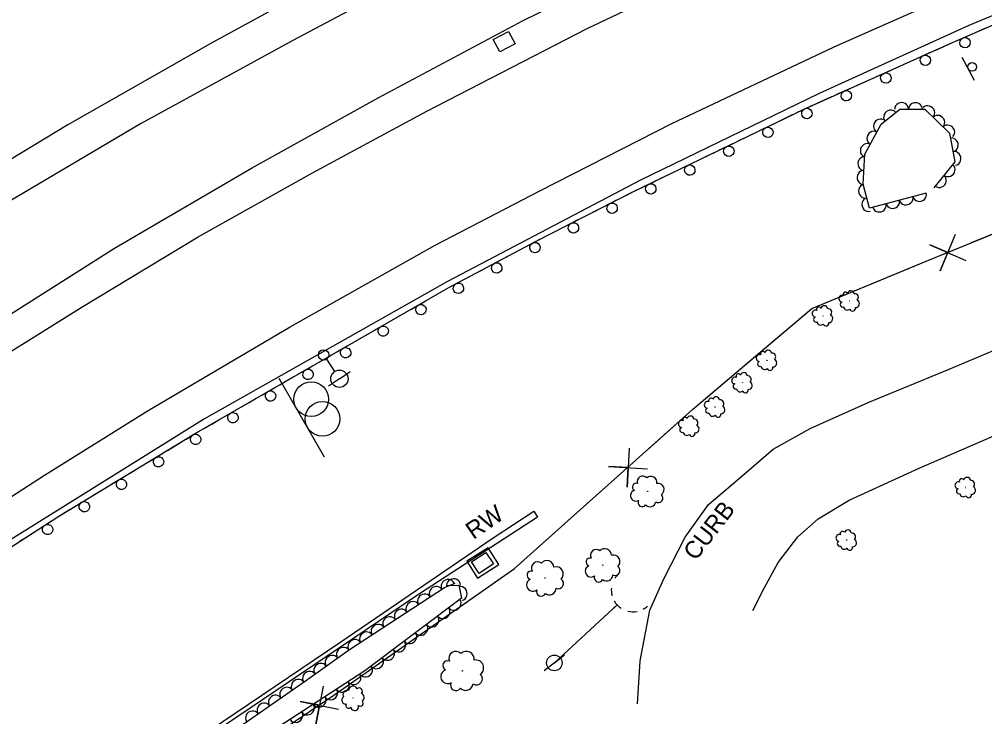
# Model space of a CAD drawing. Extents: x 1722896 to 1754269, y 648279 to 666297.
# Drawn here: x 1742822.6 to 1743100.9, y 651538.2 to 651739.3 of the extents above; entities that cross this region are included whole.
import ezdxf

# ---------------------------------------------------------------- set-up
doc = ezdxf.new("R2010")
doc.units = 0
for name, color, linetype in [('DESIGN - CENTERLINE - Proposed Text', 7, 'Continuous'), ('DESIGN - PUBLIC HEARING - Shapes', 7, 'Continuous'), ('DESIGN - SCRATCH - User 1', 7, 'Continuous'), ('SURVEY - CENTERLINE - Preliminary Text', 7, 'Continuous'), ('SURVEY - DRAINAGE - Natural Features', 7, 'Continuous'), ('SURVEY - DTM - Breaklines', 7, 'Continuous'), ('SURVEY - VEGETATION - Features with Text', 7, 'Continuous')]:
    doc.layers.add(name, color=color, linetype=linetype)

msp = doc.modelspace()

# ---------------------------------------------------------------- linework, layer by layer
at = {"layer": 'DESIGN - CENTERLINE - Proposed Text'}
for points in [[(1742764.41, 651450.17), (1742800.02, 651470.69), (1742848.99, 651501.21), (1742913.25, 651544.36), (1742965.33, 651580.91), (1743016.71, 651626.74), (1743051.08, 651655.9), (1743084.03, 651669.56), (1743158.65, 651699.91), (1743205.28, 651719.47), (1743303.31, 651760.1), (1743379.89, 651791.05), (1743435.3, 651814.95), (1743513.31, 651847.89)], [(1743097.16, 651674.9), (1743140.14, 651692.38)], [(1743092.45, 651677.2), (1743088.15, 651666.81), (1743090.34, 651672.02), (1743085.13, 651674.22), (1743095.46, 651669.78)], [(1743038.69, 651645.38), (1743051.08, 651655.9), (1743082.25, 651668.82)], [(1743003.59, 651615.04), (1743016.71, 651626.74), (1743038.69, 651645.38)], [(1742998.38, 651615.62), (1742997.81, 651604.39), (1742998.13, 651610.04), (1742992.49, 651610.36), (1743003.71, 651609.65)], [(1742953.19, 651572.39), (1742965.33, 651580.91), (1742991.57, 651604.32)], [(1742915.21, 651545.73), (1742953.19, 651572.39)], [(1742910.16, 651546.98), (1742908.06, 651535.93), (1742909.15, 651541.48), (1742903.6, 651542.58), (1742914.62, 651540.34)]]:
    msp.add_lwpolyline(points, dxfattribs=at)
at = {"layer": 'DESIGN - PUBLIC HEARING - Shapes'}
for p, q in [((1743098.02, 651721.67), (1743094.48, 651728.28)), ((1742910.58, 651613.03), (1742897.55, 651635.73)), ((1742906.78, 651629.7), (1742906.78, 651629.7)), ((1742910.03, 651624.04), (1742910.03, 651624.04))]:
    msp.add_line(p, q, dxfattribs=at)
for centre, radius in [((1743097.32, 651725.57), 1.25), ((1742906.74, 651629.72), 5), ((1742909.99, 651624.06), 5)]:
    msp.add_circle(centre, radius, dxfattribs=at)
at = {"layer": 'DESIGN - SCRATCH - User 1'}
for points in [[(1742755.55, 651543.14), (1742778.41, 651559.09), (1742808.58, 651579.65), (1742833.65, 651595.81), (1742873.09, 651619.7), (1742905, 651638.15), (1742946.46, 651661.96), (1742971.38, 651675.21), (1742999.7, 651689.66), (1743049.04, 651713.51), (1743090.8, 651732.25), (1743127.05, 651748.06), (1743167.94, 651764.74), (1743190.81, 651773.2), (1743260.32, 651796.87), (1743296.61, 651807.93), (1743340.35, 651820.28), (1743393.86, 651833.93), (1743409.63, 651836.82), (1743434.84, 651843.26), (1743473.7, 651851.44), (1743517.78, 651859.73), (1743556.47, 651865.7)], [(1743098.25, 651735.5), (1743100.4, 651736.44)], [(1743100.4, 651736.44), (1743102.56, 651737.38)], [(1743092.57, 651733.02), (1743096.78, 651734.86)], [(1743086.81, 651730.46), (1743088.95, 651731.42)], [(1743088.95, 651731.42), (1743090.8, 651732.25), (1743091.1, 651732.38)], [(1743077.55, 651726.3), (1743079.69, 651727.26)], [(1743081.15, 651727.92), (1743085.35, 651729.8)], [(1743069.75, 651722.8), (1743073.95, 651724.68)], [(1743075.41, 651725.34), (1743077.55, 651726.3)], [(1743066.15, 651721.18), (1743068.29, 651722.15)], [(1743058.35, 651717.68), (1743062.54, 651719.57)], [(1743064, 651720.22), (1743066.15, 651721.18)], [(1743052.6, 651715.1), (1743054.74, 651716.06)], [(1743054.74, 651716.06), (1743056.89, 651717.03)], [(1743046.97, 651712.5), (1743049.04, 651713.51), (1743051.14, 651714.45)], [(1743041.3, 651709.76), (1743043.41, 651710.79)], [(1743043.41, 651710.79), (1743045.53, 651711.81)], [(1743035.72, 651707.07), (1743039.86, 651709.07)], [(1743030.04, 651704.32), (1743032.16, 651705.35)], [(1743032.16, 651705.35), (1743034.27, 651706.37)], [(1743024.46, 651701.63), (1743028.6, 651703.63)], [(1743018.79, 651698.89), (1743020.9, 651699.91)], [(1743020.9, 651699.91), (1743023.02, 651700.93)], [(1743013.21, 651696.19), (1743017.35, 651698.19)], [(1743007.53, 651693.45), (1743009.65, 651694.47)], [(1743009.65, 651694.47), (1743011.77, 651695.49)], [(1743001.95, 651690.75), (1743006.09, 651692.75)], [(1742996.31, 651687.94), (1742998.41, 651689)], [(1742998.41, 651689), (1742999.7, 651689.66), (1743000.51, 651690.05)], [(1742990.79, 651685.12), (1742994.89, 651687.21)], [(1742985.18, 651682.26), (1742987.27, 651683.32)], [(1742987.27, 651683.32), (1742989.37, 651684.39)], [(1742979.66, 651679.44), (1742983.75, 651681.53)], [(1742974.04, 651676.57), (1742976.14, 651677.64)], [(1742976.14, 651677.64), (1742978.23, 651678.71)], [(1742968.55, 651673.71), (1742971.38, 651675.21), (1742972.62, 651675.85)], [(1742962.99, 651670.75), (1742965.06, 651671.85)], [(1742965.06, 651671.85), (1742967.13, 651672.96)], [(1742957.51, 651667.84), (1742961.57, 651670)], [(1742951.95, 651664.88), (1742954.02, 651665.99)], [(1742954.02, 651665.99), (1742956.1, 651667.09)], [(1742946.47, 651661.97), (1742950.54, 651664.13)], [(1742943.05, 651660.01), (1742945.09, 651661.18)], [(1742935.63, 651655.75), (1742939.62, 651658.04)], [(1742941.01, 651658.83), (1742943.05, 651660.01)], [(1742932.21, 651653.78), (1742934.25, 651654.95)], [(1742930.17, 651652.61), (1742932.21, 651653.78)], [(1742924.79, 651649.52), (1742928.78, 651651.81)], [(1742919.33, 651646.38), (1742921.37, 651647.55)], [(1742921.37, 651647.55), (1742923.41, 651648.72)], [(1742913.96, 651643.3), (1742917.94, 651645.59)], [(1742908.49, 651640.16), (1742910.53, 651641.33)], [(1742910.53, 651641.33), (1742912.57, 651642.5)], [(1742903.12, 651637.07), (1742905, 651638.15), (1742907.1, 651639.36)], [(1742899.7, 651635.09), (1742901.73, 651636.26)], [(1742892.3, 651630.81), (1742896.28, 651633.11)], [(1742897.67, 651633.91), (1742899.7, 651635.09)], [(1742888.88, 651628.83), (1742890.91, 651630.01)], [(1742881.48, 651624.55), (1742885.46, 651626.85)], [(1742886.84, 651627.65), (1742888.88, 651628.83)], [(1742876.03, 651621.39), (1742878.06, 651622.57)], [(1742878.06, 651622.57), (1742880.09, 651623.74)], [(1742870.69, 651618.24), (1742873.09, 651619.7), (1742874.64, 651620.59)], [(1742865.3, 651614.98), (1742867.31, 651616.19)], [(1742867.31, 651616.19), (1742869.32, 651617.41)], [(1742860, 651611.76), (1742863.93, 651614.15)], [(1742856.62, 651609.72), (1742858.63, 651610.94)], [(1742849.3, 651605.29), (1742853.24, 651607.67)], [(1742854.61, 651608.5), (1742856.62, 651609.72)], [(1742843.91, 651602.03), (1742845.92, 651603.24)], [(1742845.92, 651603.24), (1742847.93, 651604.46)], [(1742838.61, 651598.82), (1742842.54, 651601.2)], [(1742825.06, 651500.81), (1742824.26, 651502.26), (1742873.56, 651531.59), (1742915.32, 651559.76), (1742959.23, 651589.77), (1742970.96, 651597.41), (1742971.98, 651595.67), (1742937.67, 651573.44), (1742911.09, 651555.45), (1742870.79, 651528.22), (1742829.95, 651503.86), (1742825.06, 651500.81)], [(1742833.23, 651595.54), (1742833.65, 651595.81), (1742835.23, 651596.77)], [(1742835.23, 651596.77), (1742837.24, 651597.99)], [(1742828.02, 651592.18), (1742831.88, 651594.67)], [(1742824.7, 651590.04), (1742826.67, 651591.31)], [(1742822.72, 651588.76), (1742824.7, 651590.04)]]:
    msp.add_lwpolyline(points, dxfattribs=at)
for centre, start, end in [((1743095.25, 651732.56), 226.828, 226.8182), ((1743083.85, 651727.48), 227.4339, 227.424), ((1743072.44, 651722.36), 227.4339, 227.424), ((1743061.04, 651717.25), 227.4339, 227.424), ((1743049.67, 651712.14), 229.052, 229.0422), ((1743038.42, 651706.71), 229.052, 229.0422), ((1743027.16, 651701.27), 229.052, 229.0422), ((1743015.91, 651695.83), 229.052, 229.0422), ((1743004.65, 651690.39), 229.052, 229.0422), ((1742993.5, 651684.82), 230.2884, 230.2786), ((1742982.37, 651679.14), 230.2884, 230.2786), ((1742971.26, 651673.45), 231.2624, 231.2526), ((1742960.23, 651667.59), 231.2624, 231.2526), ((1742949.19, 651661.72), 231.2624, 231.2526), ((1742938.36, 651655.58), 233.1294, 233.1196), ((1742927.52, 651649.36), 233.1294, 233.1196), ((1742916.68, 651643.13), 233.1294, 233.1196), ((1742905.84, 651636.9), 233.1294, 233.1196), ((1742895.02, 651630.65), 233.3099, 233.3), ((1742884.2, 651624.39), 233.3099, 233.3), ((1742873.41, 651618.14), 234.457, 234.4472), ((1742862.72, 651611.66), 234.457, 234.4472), ((1742852.03, 651605.19), 234.457, 234.4472), ((1742841.33, 651598.71), 234.457, 234.4472), ((1742830.74, 651592.15), 236.0809, 236.0711)]:
    msp.add_arc(centre, 1.5, start, end, dxfattribs=at)
at = {"layer": 'SURVEY - CENTERLINE - Preliminary Text'}
for points in [[(1743739.5, 651978.58), (1743679.01, 651974.91), (1743622.71, 651969.23), (1743572.43, 651963.4), (1743519.45, 651955.92), (1743471.96, 651948.17), (1743429.05, 651939.5), (1743385.01, 651929.51), (1743338.73, 651918.36), (1743284.73, 651903.06), (1743239.37, 651889.02), (1743191.84, 651873.3), (1743141.97, 651855.15), (1743078.32, 651829.85), (1743022.91, 651805.7), (1742968.99, 651780.4), (1742918.15, 651754.44), (1742878.3, 651732.61), (1742836.55, 651708.83), (1742793.81, 651683.04), (1742729.85, 651640.34)], [(1743745.59, 651968.56), (1743702.2, 651966.48), (1743661.64, 651962.8), (1743624.91, 651958.75), (1743587.39, 651954.5), (1743548.68, 651949.41), (1743511.11, 651944.13), (1743467.3, 651936.28), (1743416.97, 651926.05), (1743359.97, 651912.6), (1743317.49, 651901.43), (1743273.57, 651888.54), (1743200.78, 651865.49), (1743162.5, 651851.7), (1743116, 651833.85), (1743075.19, 651817.15), (1743046.65, 651804.71), (1742999.1, 651783.58), (1742946.09, 651756.96), (1742901.45, 651733.16), (1742857.56, 651709.19), (1742819.18, 651686.44), (1742770.8, 651655.86), (1742732.89, 651629.95)], [(1742739.16, 651601.84), (1742768.42, 651621.3), (1742809.14, 651647.39), (1742850.01, 651673.28), (1742889.56, 651696.34), (1742926.03, 651716.64), (1742967.88, 651738.94), (1743003.87, 651756.69), (1743053.93, 651780.07), (1743109.26, 651804.15), (1743147.66, 651819.4), (1743198.14, 651837.65), (1743250.32, 651854.71), (1743286.88, 651866.11), (1743334.42, 651879.14), (1743390.79, 651893.38), (1743436.41, 651903.65), (1743483.49, 651913.07), (1743525.14, 651920.01), (1743574.47, 651927.62), (1743632.88, 651934.34), (1743702.3, 651939.85), (1743751.26, 651942.93)], [(1742742.71, 651592.46), (1742764.5, 651607.4), (1742805.2, 651634.28), (1742840.42, 651656.19), (1742874.14, 651676.6), (1742907.07, 651695.07), (1742940.05, 651712.77), (1742986.34, 651736.62), (1743024.11, 651754.68), (1743082.9, 651781.61), (1743133.72, 651802.88), (1743172.13, 651817.62), (1743214.38, 651832.08), (1743262.78, 651847.99), (1743300.68, 651859.4), (1743341.66, 651870.2), (1743403.99, 651886.11), (1743447.4, 651895.51), (1743501.72, 651905.51), (1743577.86, 651917.18), (1743635.43, 651923.88), (1743689.08, 651928.99), (1743737.38, 651931.93)], [(1743775.32, 651887.04), (1743726.68, 651884.9), (1743682.05, 651882.08), (1743629.57, 651877.17), (1743580.41, 651870.98), (1743533.4, 651864.29), (1743482.54, 651855.46), (1743435.93, 651846.31), (1743385.71, 651834.37), (1743332.91, 651820.63), (1743283.43, 651805.98), (1743250.49, 651795.46), (1743178.24, 651770.72), (1743138.01, 651754.94), (1743096.4, 651737.53), (1743053.24, 651717.89), (1743001.73, 651692.94), (1742946.09, 651663.7), (1742875.96, 651624.11), (1742820.34, 651589.33), (1742786.33, 651566.37), (1742754.64, 651544.14)], [(1742751.63, 651555.54), (1742775.39, 651571.7), (1742799.87, 651588.51), (1742829.87, 651607.84), (1742859.76, 651626.49), (1742900.68, 651650.64), (1742942.49, 651674.19), (1742972.64, 651689.84), (1743010.72, 651709.27), (1743057.51, 651731.35), (1743098.85, 651749.72), (1743149, 651770.89)], [(1743000.79, 651541.89), (1743001.59, 651554.27), (1743004.41, 651568.85), (1743008.42, 651577.91), (1743014.62, 651589.98), (1743021.3, 651599.34), (1743030.25, 651606.93), (1743039.98, 651615.28), (1743050.57, 651621.3), (1743067.3, 651628.78), (1743090.66, 651638.44), (1743116.27, 651649.21)], [(1743034.08, 651568.75), (1743037.39, 651575.22), (1743041.35, 651582.59), (1743047.06, 651590.02), (1743052.88, 651595.18), (1743061.91, 651600.66), (1743082.02, 651609.82), (1743115.76, 651624.48), (1743134.32, 651632.89), (1743150.47, 651639.82), (1743154.75, 651641.12), (1743157.04, 651639.44), (1743159.23, 651635.1), (1743160.3, 651631.89)]]:
    msp.add_lwpolyline(points, dxfattribs=at)
at = {"layer": 'SURVEY - DRAINAGE - Natural Features'}
for p, q in [((1742962.4, 651732.86), (1742962.4, 651732.86)), ((1742956.13, 651582.51), (1742956.13, 651582.51))]:
    msp.add_line(p, q, dxfattribs=at)
for points in [[(1742961.13, 651729.92), (1742959.25, 651733.45), (1742963.67, 651735.8), (1742965.54, 651732.26), (1742961.13, 651729.92)], [(1742955.15, 651579.46), (1742952.94, 651582.79), (1742957.11, 651585.55), (1742959.32, 651582.22), (1742955.15, 651579.46)]]:
    msp.add_lwpolyline(points, dxfattribs=at)
msp.add_lwpolyline([(1742954.7, 651578.14), (1742960.84, 651582.03), (1742957.76, 651586.89), (1742951.62, 651582.99)], close=True, dxfattribs=at)
at = {"layer": 'SURVEY - DTM - Breaklines'}
for p, q in [((1742911.14, 651641.24), (1742913.5, 651637.7)), ((1742914.89, 651635.62), (1742911.77, 651633.54)), ((1742914.89, 651635.62), (1742918, 651637.7)), ((1742976.85, 651553.68), (1742995.01, 651570.44)), ((1742993.98, 651569.49), (1742995.01, 651570.44)), ((1742976.85, 651553.68), (1742979.79, 651556.02)), ((1742976.85, 651553.68), (1742973.92, 651551.35))]:
    msp.add_line(p, q, dxfattribs=at)
for centre, radius in [((1742910.31, 651642.49), 1.5), ((1742914.89, 651635.62), 2.5), ((1742976.85, 651553.68), 2.25)]:
    msp.add_circle(centre, radius, dxfattribs=at)
for start_param, end_param in [(0, 0.255182), (0.730907, 1.085951), (1.352995, 1.815775), (2.156577, 2.588895), (2.883049, 3.125465)]:
    msp.add_ellipse((1742999.52, 651574.67), major_axis=(-4.24, 4.59), ratio=0.997788, start_param=start_param, end_param=end_param, dxfattribs=at)
at = {"layer": 'SURVEY - VEGETATION - Features with Text'}
for points in [[(1743084.1, 651689.2), (1743067.71, 651684.87), (1743065.92, 651691.78), (1743066.42, 651700.4), (1743071.08, 651709.09), (1743076.5, 651713.39), (1743083.68, 651713.35), (1743090.76, 651706.47), (1743092.38, 651698.2), (1743086.25, 651690.67)], [(1742762.94, 651467.97), (1742769.67, 651463.45), (1742778.49, 651467.05), (1742796.19, 651482.13), (1742818.88, 651497.18), (1742835.09, 651504.5), (1742854.22, 651516.79), (1742885.17, 651534.7), (1742905.11, 651548.5), (1742917.77, 651557.52), (1742945.21, 651575.45), (1742948.29, 651576.68)], [(1742945.76, 651576.04), (1742949.3, 651576.08), (1742950.12, 651572.38), (1742922.23, 651551.35), (1742893.07, 651532.4), (1742880.81, 651518.53), (1742871.45, 651514.38), (1742856.36, 651508.17), (1742845.04, 651500.72), (1742847.09, 651494.05), (1742848.71, 651487.76), (1742845.94, 651481.62), (1742832.89, 651475.18), (1742825.21, 651479.39), (1742814.61, 651477.65), (1742803.41, 651472.67), (1742790.24, 651461.94), (1742780.24, 651454.19), (1742770.89, 651449.56), (1742770.19, 651444.51), (1742770.41, 651440.6)]]:
    msp.add_lwpolyline(points, dxfattribs=at)
for centre, radius in [((1743061.99, 651658.1), 0.0344), ((1743054.3, 651653.79), 0.0344), ((1743038.15, 651640.97), 0.0344), ((1743031.1, 651634.49), 0.0344), ((1743023.18, 651627.49), 0.0344), ((1743015.73, 651621.96), 0.0344), ((1743003.73, 651603.13), 0.0552), ((1743095.48, 651604.27), 0.0344), ((1743061.15, 651589.1), 0.0344), ((1742990.79, 651581.86), 0.0587), ((1742974.15, 651578.13), 0.0626), ((1742950.34, 651551.37), 0.0708), ((1742918.84, 651543.54), 0.0392)]:
    msp.add_circle(centre, radius, dxfattribs=at)
for centre, radius, start, end in [((1743060.81, 651659.98), 0.677, 29.5433, 208.2889), ((1743062.34, 651660.04), 0.986, 7.4271, 164.216), ((1743059.87, 651658.73), 0.984, 69.564, 262.9836), ((1743060.03, 651657.06), 0.749, 112.1826, 289.5018), ((1743063.4, 651659.05), 1.12, 316.4799, 94.0041), ((1743063.71, 651657.28), 1.12, 267.3757, 63.2142), ((1743052.18, 651654.42), 0.984, 69.564, 262.9836), ((1743053.12, 651655.66), 0.677, 29.5433, 208.2889), ((1743054.65, 651655.73), 0.986, 7.4271, 164.216), ((1743055.71, 651654.74), 1.12, 316.4799, 94.0041), ((1743061.33, 651656.5), 1.06, 187.4697, 314.3153), ((1743062.86, 651655.99), 0.823, 197.6286, 12.6289), ((1743052.34, 651652.75), 0.749, 112.1826, 289.5018), ((1743053.64, 651652.18), 1.06, 187.4697, 314.3153), ((1743056.02, 651652.97), 1.12, 267.3757, 63.2142), ((1743055.17, 651651.67), 0.823, 197.6286, 12.6289), ((1743038.51, 651642.91), 0.986, 7.4271, 164.216), ((1743036.03, 651641.6), 0.984, 69.564, 262.9836), ((1743036.97, 651642.84), 0.677, 29.5433, 208.2889), ((1743039.56, 651641.92), 1.12, 316.4799, 94.0041), ((1743039.87, 651640.15), 1.12, 267.3757, 63.2142), ((1743036.19, 651639.93), 0.749, 112.1826, 289.5018), ((1743037.49, 651639.36), 1.06, 187.4697, 314.3153), ((1743039.02, 651638.86), 0.823, 197.6286, 12.6289), ((1743028.98, 651635.12), 0.984, 69.564, 262.9836), ((1743029.92, 651636.36), 0.677, 29.5433, 208.2889), ((1743031.46, 651636.42), 0.986, 7.4271, 164.216), ((1743032.51, 651635.43), 1.12, 316.4799, 94.0041), ((1743029.14, 651633.45), 0.749, 112.1826, 289.5018), ((1743030.44, 651632.88), 1.06, 187.4697, 314.3153), ((1743031.97, 651632.37), 0.823, 197.6286, 12.6289), ((1743032.82, 651633.66), 1.12, 267.3757, 63.2142), ((1743022, 651629.37), 0.677, 29.5433, 208.2889), ((1743023.53, 651629.43), 0.986, 7.4271, 164.216), ((1743021.06, 651628.12), 0.984, 69.564, 262.9836), ((1743021.22, 651626.45), 0.749, 112.1826, 289.5018), ((1743024.59, 651628.44), 1.12, 316.4799, 94.0041), ((1743024.9, 651626.67), 1.12, 267.3757, 63.2142), ((1743014.55, 651623.83), 0.677, 29.5433, 208.2889), ((1743016.09, 651623.9), 0.986, 7.4271, 164.216), ((1743022.52, 651625.89), 1.06, 187.4697, 314.3153), ((1743024.05, 651625.38), 0.823, 197.6286, 12.6289), ((1743013.61, 651622.59), 0.984, 69.564, 262.9836), ((1743013.77, 651620.92), 0.749, 112.1826, 289.5018), ((1743017.14, 651622.91), 1.12, 316.4799, 94.0041), ((1743017.45, 651621.14), 1.12, 267.3757, 63.2142), ((1743015.07, 651620.35), 1.06, 187.4697, 314.3153), ((1743016.6, 651619.84), 0.823, 197.6286, 12.6289), ((1743002.35, 651605.97), 1.58, 43.6748, 200.4637), ((1743004.66, 651605.69), 1.8, 352.7275, 130.2518), ((1743000.43, 651604.43), 1.09, 65.791, 244.5366), ((1743006.74, 651603.7), 1.79, 303.6234, 99.4619), ((1743093.36, 651604.9), 0.984, 69.564, 262.9836), ((1743094.3, 651606.14), 0.677, 29.5433, 208.2889), ((1743095.84, 651606.21), 0.986, 7.4271, 164.216), ((1743096.89, 651605.22), 1.12, 316.4799, 94.0041), ((1743000.39, 651601.93), 1.58, 105.8116, 299.2313), ((1743006.86, 651601.21), 1.32, 233.8763, 48.8765), ((1743093.53, 651603.23), 0.749, 112.1826, 289.5018), ((1743094.83, 651602.66), 1.06, 187.4697, 314.3153), ((1743096.35, 651602.15), 0.823, 197.6286, 12.6289), ((1743097.21, 651603.45), 1.12, 267.3757, 63.2142), ((1743002.18, 651599.93), 1.2, 148.4303, 325.7495), ((1743004.41, 651600.43), 1.7, 223.7174, 350.563), ((1743059.03, 651589.73), 0.984, 69.564, 262.9836), ((1743059.96, 651590.97), 0.677, 29.5433, 208.2889), ((1743061.5, 651591.04), 0.986, 7.4271, 164.216), ((1743062.56, 651590.05), 1.12, 316.4799, 94.0041), ((1743059.19, 651588.06), 0.749, 112.1826, 289.5018), ((1743062.87, 651588.28), 1.12, 267.3757, 63.2142), ((1742988.93, 651584.66), 1.68, 51.4237, 208.2126), ((1742991.4, 651584.69), 1.92, 0.4764, 138.0007), ((1743060.49, 651587.49), 1.06, 187.4697, 314.3153), ((1743062.01, 651586.99), 0.823, 197.6286, 12.6289), ((1742972.07, 651581.05), 1.79, 53.3088, 210.0978), ((1742974.7, 651581.17), 2.04, 2.3616, 139.8858), ((1742987.13, 651582.75), 1.15, 73.5399, 252.2855), ((1742993.88, 651582.89), 1.9, 311.3723, 107.2108), ((1742970.21, 651578.96), 1.23, 75.425, 254.1706), ((1742977.41, 651579.34), 2.03, 313.2574, 109.0959), ((1742987.44, 651580.12), 1.68, 113.5605, 306.9802), ((1742994.37, 651580.29), 1.4, 241.6252, 56.6254), ((1742970.64, 651576.16), 1.79, 115.4457, 308.8654), ((1742978.02, 651576.58), 1.5, 243.5103, 58.5106), ((1742989.62, 651578.26), 1.28, 156.1792, 333.4984), ((1742991.89, 651579.1), 1.81, 231.4663, 358.3119), ((1742973.03, 651574.25), 1.36, 158.0644, 335.3835), ((1742975.42, 651575.24), 1.93, 233.3514, 0.1971), ((1742948.47, 651554.96), 2.03, 45.3109, 202.0998), ((1742951.43, 651554.69), 2.31, 354.3636, 131.8878), ((1742954.17, 651552.21), 2.3, 305.2594, 101.0979), ((1742946.05, 651552.91), 1.39, 67.427, 246.1727), ((1742946.1, 651549.71), 2.02, 107.4477, 300.8674), ((1742954.42, 651549.02), 1.69, 235.5123, 50.5126), ((1742918.8, 651545.71), 1.27, 23.7392, 179.5777), ((1742920.56, 651545.5), 0.938, 313.9921, 128.9924), ((1742948.47, 651547.2), 1.54, 150.0664, 327.3855), ((1742951.3, 651547.93), 2.18, 225.3534, 352.1991), ((1742916.68, 651542.92), 1.12, 123.7906, 280.5795), ((1742917.16, 651544.5), 1.28, 72.8434, 210.3676), ((1742920.81, 651543.68), 1.21, 303.8332, 70.6789), ((1742917.52, 651541.38), 0.771, 145.9068, 324.6524), ((1742919.27, 651541.05), 1.12, 185.9275, 19.3472), ((1742920.89, 651542.07), 0.853, 228.5461, 45.8653)]:
    msp.add_arc(centre, radius, start, end, dxfattribs=at)
for centre, major_axis in [((1743073.75, 651711.21), (1.57, 1.24)), ((1743076.99, 651713.39), (2, -0.01)), ((1743080.99, 651713.37), (2, -0.01)), ((1743084.62, 651712.44), (1.43, -1.39)), ((1743070.8, 651708.57), (0.95, 1.76)), ((1743087.49, 651709.66), (1.43, -1.39)), ((1743090.35, 651706.87), (1.43, -1.39)), ((1743068.91, 651705.04), (0.95, 1.76)), ((1743091.42, 651703.1), (0.38, -1.96)), ((1743067.02, 651701.51), (0.95, 1.76)), ((1743066.26, 651697.67), (0.12, 2)), ((1743092.19, 651699.18), (0.38, -1.96)), ((1743090.48, 651695.87), (-1.26, -1.55)), ((1743066.03, 651693.68), (0.12, 2)), ((1743087.96, 651692.77), (-1.26, -1.55)), ((1743066.44, 651689.75), (-0.5, 1.94)), ((1743078.3, 651687.67), (-1.93, -0.51)), ((1743082.17, 651688.69), (-1.93, -0.51)), ((1743067.45, 651685.87), (-0.5, 1.94)), ((1743070.57, 651685.62), (-1.93, -0.51)), ((1743074.43, 651686.65), (-1.93, -0.51)), ((1742946.17, 651575.83), (1.86, 0.74)), ((1742947.76, 651576.06), (2, 0.02)), ((1742942.72, 651573.83), (1.67, 1.09)), ((1742949.83, 651573.68), (0.44, -1.95)), ((1742936.03, 651569.45), (1.67, 1.09)), ((1742939.37, 651571.64), (1.67, 1.09)), ((1742948, 651570.77), (-1.6, -1.2)), ((1742932.68, 651567.26), (1.67, 1.09)), ((1742944.8, 651568.37), (-1.6, -1.2)), ((1742929.33, 651565.07), (1.67, 1.09)), ((1742941.61, 651565.96), (-1.6, -1.2)), ((1742922.63, 651560.7), (1.67, 1.09)), ((1742925.98, 651562.89), (1.67, 1.09)), ((1742938.41, 651563.55), (-1.6, -1.2)), ((1742919.29, 651558.51), (1.67, 1.09)), ((1742935.22, 651561.14), (-1.6, -1.2)), ((1742915.99, 651556.25), (1.63, 1.16)), ((1742928.83, 651556.33), (-1.6, -1.2)), ((1742932.02, 651558.74), (-1.6, -1.2)), ((1742912.73, 651553.93), (1.63, 1.16)), ((1742925.63, 651553.92), (-1.6, -1.2)), ((1742909.47, 651551.61), (1.63, 1.16)), ((1742922.44, 651551.52), (-1.6, -1.2)), ((1742902.93, 651546.99), (1.64, 1.14)), ((1742906.21, 651549.29), (1.63, 1.16)), ((1742919.1, 651549.32), (-1.68, -1.09)), ((1742899.65, 651544.72), (1.64, 1.14)), ((1742915.74, 651547.14), (-1.68, -1.09)), ((1742896.36, 651542.44), (1.64, 1.14)), ((1742909.04, 651542.78), (-1.68, -1.09)), ((1742912.39, 651544.96), (-1.68, -1.09)), ((1742893.07, 651540.17), (1.64, 1.14)), ((1742905.68, 651540.6), (-1.68, -1.09)), ((1742889.78, 651537.89), (1.64, 1.14)), ((1742902.33, 651538.42), (-1.68, -1.09))]:
    msp.add_ellipse(centre, major_axis=major_axis, ratio=0.940188, start_param=0, end_param=3.141593, dxfattribs=at)

# ---------------------------------------------------------------- texts
at = {"layer": 'DESIGN - SCRATCH - User 1'}
for s, rotation, p in [('RW', 34.5171, (1742953.5, 651589.11)), ('CURB', 52.2157, (1743017.59, 651582.89))]:
    msp.add_text(s, height=5, rotation=rotation, dxfattribs=at).set_placement(p)

doc.saveas('drawing.dxf')
